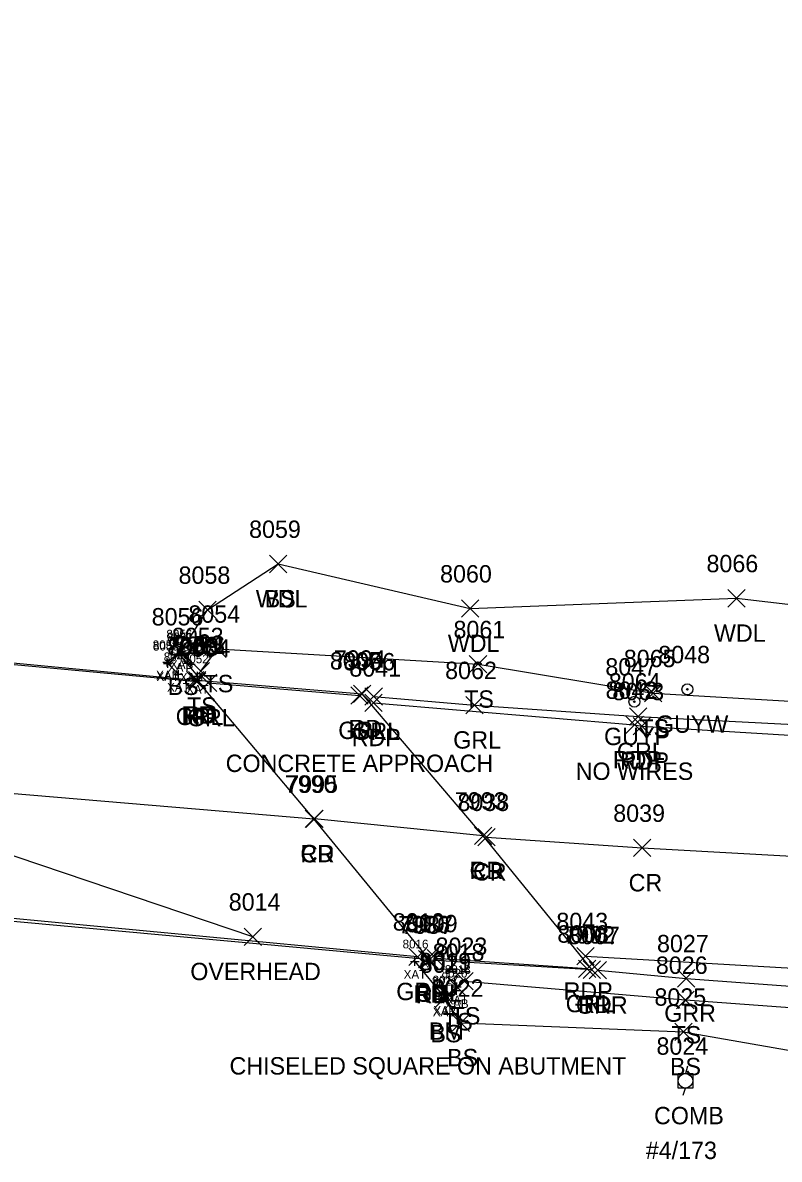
# Model space of a CAD drawing. Extents: x 1611797 to 1633212, y 298978 to 305475.
# Drawn here: x 1626382 to 1626469, y 304040.3 to 304171.1 of the extents above; entities that cross this region are included whole.
import ezdxf

# ---------------------------------------------------------------- set-up
doc = ezdxf.new("R2010")
doc.units = 0
for name, color, linetype in [('B_A', 7, 'Continuous'), ('B_I', 7, 'Continuous'), ('B_TIC', 7, 'Continuous'), ('BSUBM', 7, 'Continuous'), ('C_A', 7, 'Continuous'), ('C_C', 7, 'Continuous'), ('C_I', 7, 'Continuous'), ('CPBM', 7, 'Continuous'), ('L_A', 7, 'Continuous'), ('L_I', 7, 'Continuous'), ('L_TIC', 7, 'Continuous'), ('LAWA', 7, 'Continuous'), ('LELB', 7, 'Continuous'), ('P_A', 7, 'Continuous'), ('P_C', 7, 'Continuous'), ('P_I', 7, 'Continuous'), ('P_TIC', 7, 'Continuous'), ('PE', 7, 'Continuous'), ('PET', 7, 'Continuous'), ('PRC', 7, 'Continuous'), ('R_A', 7, 'Continuous'), ('R_I', 7, 'Continuous'), ('R_TIC', 7, 'Continuous'), ('RGR', 7, 'Continuous'), ('U_A', 7, 'Continuous'), ('U_C', 7, 'Continuous'), ('U_I', 7, 'Continuous'), ('U_TIC', 7, 'Continuous'), ('UCO', 7, 'Continuous'), ('UP', 7, 'Continuous'), ('UPGW', 7, 'Continuous')]:
    doc.layers.add(name, color=color, linetype=linetype)

msp = doc.modelspace()

# ---------------------------------------------------------------- linework, layer by layer
at = {"layer": 'B_TIC'}
for p, q in [((1626400.02, 304098.41), (1626400.1, 304098.41)), ((1626400.24, 304098.73), (1626400.32, 304098.73)), ((1626398.64, 304097.51), (1626398.72, 304097.51)), ((1626398.71, 304097.34), (1626398.79, 304097.34)), ((1626401.36, 304097.27), (1626401.44, 304097.27)), ((1626399.92, 304096.12), (1626400, 304096.12)), ((1626402.11, 304095.88), (1626402.18, 304095.88)), ((1626427.11, 304063.08), (1626427.19, 304063.08)), ((1626430.54, 304058.93), (1626430.61, 304058.93)), ((1626431.89, 304059.72), (1626431.97, 304059.72)), ((1626431.94, 304060.14), (1626432.01, 304060.14)), ((1626430.45, 304058.77), (1626430.52, 304058.77))]:
    msp.add_line(p, q, dxfattribs=at)
for points in [[(1626399.52, 304098.41), (1626400.52, 304098.41)], [(1626399.74, 304098.73), (1626400.74, 304098.73)], [(1626400.02, 304097.91), (1626400.02, 304098.91)], [(1626400.24, 304098.23), (1626400.24, 304099.23)], [(1626398.14, 304097.51), (1626399.14, 304097.51)], [(1626398.21, 304097.34), (1626399.21, 304097.34)], [(1626398.64, 304097.01), (1626398.64, 304098.01)], [(1626398.71, 304096.84), (1626398.71, 304097.84)], [(1626400.86, 304097.27), (1626401.86, 304097.27)], [(1626401.36, 304096.77), (1626401.36, 304097.77)], [(1626399.42, 304096.12), (1626400.42, 304096.12)], [(1626399.92, 304095.62), (1626399.92, 304096.62)], [(1626401.6, 304095.88), (1626402.6, 304095.88)], [(1626402.1, 304095.38), (1626402.1, 304096.38)], [(1626426.61, 304063.08), (1626427.61, 304063.08)], [(1626427.11, 304062.58), (1626427.11, 304063.58)], [(1626431.89, 304059.22), (1626431.89, 304060.22)], [(1626431.93, 304059.64), (1626431.93, 304060.64)], [(1626430.03, 304058.93), (1626431.03, 304058.93)], [(1626430.45, 304058.27), (1626430.45, 304059.27)], [(1626430.53, 304058.43), (1626430.53, 304059.43)], [(1626431.39, 304059.72), (1626432.39, 304059.72)], [(1626431.43, 304060.14), (1626432.43, 304060.14)], [(1626429.95, 304058.77), (1626430.95, 304058.77)]]:
    msp.add_lwpolyline(points, dxfattribs=at)
at = {"layer": 'BSUBM'}
for points in [[(1626401.36, 304097.27), (1626400.24, 304098.73), (1626398.64, 304097.51)], [(1626399.92, 304096.12), (1626398.71, 304097.34), (1626400.02, 304098.41), (1626402.1, 304095.88)], [(1626427.11, 304063.08), (1626430.53, 304058.93), (1626431.93, 304060.14)], [(1626431.89, 304059.72), (1626430.45, 304058.77)]]:
    msp.add_lwpolyline(points, dxfattribs=at)
at = {"layer": 'CPBM'}
for p, q in [((1626429.9, 304058.56), (1626429.9, 304059.56)), ((1626429.9, 304059.56), (1626430.9, 304059.56)), ((1626430.4, 304059.06), (1626430.4, 304059.06)), ((1626430.4, 304059.06), (1626430.4, 304059.06)), ((1626430.9, 304059.56), (1626430.9, 304058.56)), ((1626430.9, 304058.56), (1626429.9, 304058.56))]:
    msp.add_line(p, q, dxfattribs=at)
at = {"layer": 'L_TIC'}
for points in [[(1626410.4, 304107.8), (1626412.4, 304109.8)], [(1626412.4, 304107.8), (1626410.4, 304109.8)], [(1626410.4, 304107.8), (1626412.4, 304109.8)], [(1626412.4, 304107.8), (1626410.4, 304109.8)], [(1626432.48, 304102.67), (1626434.48, 304104.67)], [(1626434.48, 304102.67), (1626432.48, 304104.67)], [(1626463.08, 304103.85), (1626465.08, 304105.85)], [(1626465.08, 304103.85), (1626463.08, 304105.85)], [(1626402.28, 304102.52), (1626404.28, 304104.52)], [(1626404.28, 304102.52), (1626402.28, 304104.52)], [(1626399.24, 304097.73), (1626401.24, 304099.73)], [(1626401.24, 304097.73), (1626399.24, 304099.73)], [(1626403.41, 304098.04), (1626405.41, 304100.04)], [(1626405.41, 304098.04), (1626403.41, 304100.04)], [(1626433.37, 304096.26), (1626435.37, 304098.26)], [(1626435.37, 304096.26), (1626433.37, 304098.26)], [(1626401.5, 304095.46), (1626403.5, 304097.46)], [(1626403.5, 304095.46), (1626401.5, 304097.46)], [(1626453.51, 304092.93), (1626455.51, 304094.93)], [(1626455.51, 304092.93), (1626453.51, 304094.93)], [(1626431.82, 304059.82), (1626433.82, 304061.82)], [(1626433.82, 304059.82), (1626431.82, 304061.82)], [(1626430.93, 304059.14), (1626432.93, 304061.14)], [(1626432.93, 304059.14), (1626430.93, 304061.14)], [(1626429.45, 304057.77), (1626431.45, 304059.77)], [(1626431.45, 304057.77), (1626429.45, 304059.77)], [(1626457.21, 304057.64), (1626459.21, 304059.64)], [(1626459.21, 304057.64), (1626457.21, 304059.64)], [(1626431.38, 304055.01), (1626433.38, 304057.01)], [(1626433.38, 304055.01), (1626431.38, 304057.01)], [(1626457, 304053.98), (1626459, 304055.98)], [(1626459, 304053.98), (1626457, 304055.98)]]:
    msp.add_lwpolyline(points, dxfattribs=at)
at = {"layer": 'LAWA'}
msp.add_lwpolyline([(1626411.4, 304108.8), (1626433.48, 304103.67), (1626464.08, 304104.85), (1626490.94, 304101.74), (1626523.4, 304098.76), (1626563.28, 304102.44), (1626619.9, 304099.63), (1626656.6, 304102.22), (1626707.19, 304104), (1626757.02, 304101.61), (1626804.97, 304106.39), (1626848.36, 304112.49)], dxfattribs=at)
at = {"layer": 'LELB'}
for points in [[(1626402.5, 304096.46), (1626404.41, 304099.04), (1626434.37, 304097.26), (1626454.51, 304093.93), (1626495.74, 304091.54), (1626521.75, 304089.48), (1626564.41, 304087.76), (1626615.8, 304087.95), (1626659.41, 304089.7), (1626710.33, 304091.49), (1626757.81, 304093.55), (1626806.27, 304095.96), (1626854.88, 304099.64), (1626923.33, 304107.56), (1626950.99, 304112)], [(1626400.24, 304098.73), (1626403.28, 304103.52), (1626411.4, 304108.8)], [(1626431.93, 304060.14), (1626432.82, 304060.82), (1626458.21, 304058.64), (1626491.13, 304056.25), (1626519.85, 304053.68), (1626525.87, 304057.34), (1626563.71, 304057.52), (1626614.22, 304057.09), (1626665.78, 304058.53), (1626710.59, 304060.11), (1626759.5, 304062.86), (1626805.43, 304066.17), (1626856.9, 304070.8), (1626925.67, 304078.9), (1626970.23, 304083.92), (1626990.1, 304087.67), (1627011.12, 304091.27), (1627044.38, 304095.81), (1627054.94, 304097.26), (1627059.57, 304091.47), (1627080.36, 304096.49), (1627098.18, 304106.6), (1627107.69, 304104.45), (1627107.01, 304095.79)], [(1626430.45, 304058.77), (1626432.38, 304056.01), (1626458, 304054.98), (1626488.03, 304049.71), (1626518.43, 304044.67), (1626563.89, 304053.8), (1626614.67, 304053.34), (1626666.22, 304055.09), (1626710.82, 304056.35), (1626760.2, 304060.3), (1626805.92, 304062.62), (1626857.19, 304069), (1626925.24, 304076.74), (1626970.23, 304083.92), (1626981.11, 304084.87), (1627008.47, 304084.12), (1627011.36, 304089.07), (1627045.29, 304092.38), (1627050, 304088.72)]]:
    msp.add_lwpolyline(points, dxfattribs=at)
at = {"layer": 'P_TIC'}
for points in [[(1626400.85, 304094.42), (1626402.85, 304096.42)], [(1626402.85, 304094.42), (1626400.85, 304096.42)], [(1626401.09, 304094.44), (1626403.09, 304096.44)], [(1626403.09, 304094.44), (1626401.09, 304096.44)], [(1626420.06, 304092.87), (1626422.06, 304094.87)], [(1626422.06, 304092.87), (1626420.06, 304094.87)], [(1626420.06, 304092.87), (1626422.06, 304094.87)], [(1626422.06, 304092.87), (1626420.06, 304094.87)], [(1626421.36, 304091.84), (1626423.36, 304093.84)], [(1626423.36, 304091.84), (1626421.36, 304093.84)], [(1626451.38, 304089.28), (1626453.38, 304091.28)], [(1626453.38, 304089.28), (1626451.38, 304091.28)], [(1626452.21, 304089.13), (1626454.21, 304091.13)], [(1626454.21, 304089.13), (1626452.21, 304091.13)], [(1626414.51, 304078.48), (1626416.51, 304080.48)], [(1626416.51, 304078.48), (1626414.51, 304080.48)], [(1626414.51, 304078.48), (1626416.51, 304080.48)], [(1626416.51, 304078.48), (1626414.51, 304080.48)], [(1626414.58, 304078.47), (1626416.58, 304080.47)], [(1626416.58, 304078.47), (1626414.58, 304080.47)], [(1626433.97, 304076.54), (1626435.97, 304078.54)], [(1626435.97, 304076.54), (1626433.97, 304078.54)], [(1626433.97, 304076.54), (1626435.97, 304078.54)], [(1626435.97, 304076.54), (1626433.97, 304078.54)], [(1626434.35, 304076.38), (1626436.35, 304078.38)], [(1626436.35, 304076.38), (1626434.35, 304078.38)], [(1626452.26, 304075.13), (1626454.26, 304077.13)], [(1626454.26, 304075.13), (1626452.26, 304077.13)], [(1626427.51, 304062.32), (1626429.51, 304064.32)], [(1626429.51, 304062.32), (1626427.51, 304064.32)], [(1626427.78, 304062.25), (1626429.78, 304064.25)], [(1626429.78, 304062.25), (1626427.78, 304064.25)], [(1626427.78, 304062.25), (1626429.78, 304064.25)], [(1626429.78, 304062.25), (1626427.78, 304064.25)], [(1626445.72, 304062.67), (1626447.72, 304064.67)], [(1626447.72, 304062.67), (1626445.72, 304064.67)], [(1626446.45, 304061.13), (1626448.45, 304063.13)], [(1626448.45, 304061.13), (1626446.45, 304063.13)]]:
    msp.add_lwpolyline(points, dxfattribs=at)
at = {"layer": 'PE'}
for points in [[(1626340.14, 304101.3), (1626401.85, 304095.42)], [(1626428.78, 304063.25), (1626415.51, 304079.48), (1626402.09, 304095.44), (1626421.06, 304093.87)], [(1626428.78, 304063.25), (1626447.45, 304062.13), (1626434.97, 304077.54), (1626421.06, 304093.87)], [(1626366.72, 304069.01), (1626428.51, 304063.32)]]:
    msp.add_lwpolyline(points, dxfattribs=at)
at = {"layer": 'PET'}
for points in [[(1626422.36, 304092.84), (1626452.38, 304090.28), (1626453.21, 304090.13), (1626494.11, 304087.64), (1626521.93, 304086.28), (1626564.69, 304085.58), (1626615.54, 304085.22), (1626659.76, 304086.64), (1626709.96, 304089.06), (1626758.34, 304091.64), (1626806.31, 304094.34), (1626855.04, 304098.3), (1626923.44, 304106.26), (1626951.21, 304110.07), (1626969.86, 304113.2), (1626993.76, 304116.64), (1627006.46, 304118.33), (1627039.46, 304123.73), (1627092.78, 304133.08), (1627131.99, 304140.97), (1627175.11, 304149.46), (1627222.32, 304158.79), (1627238.87, 304161.57), (1627283.53, 304171.07)], [(1626446.72, 304063.67), (1626475.87, 304062), (1626520.68, 304060.44), (1626563.8, 304060.02), (1626614.17, 304059.74), (1626665.08, 304061.02), (1626710.69, 304062.75), (1626758.81, 304065.32), (1626804.98, 304068.2), (1626856.57, 304072.49), (1626925.27, 304080.38), (1626969.42, 304086.72), (1626989.59, 304089.61), (1627011.24, 304092.89), (1627043.71, 304098.34), (1627079.12, 304104.5), (1627105.31, 304109.58), (1627124.39, 304113.37), (1627185.68, 304125), (1627188.56, 304124.83), (1627228.43, 304133.78), (1627254.61, 304139.52), (1627277.47, 304143.8)]]:
    msp.add_lwpolyline(points, dxfattribs=at)
at = {"layer": 'PRC'}
for points in [[(1626435.35, 304077.38), (1626453.26, 304076.13), (1626493.85, 304073.88), (1626497.65, 304073.84), (1626520.61, 304073.01), (1626564.48, 304072.31), (1626614.67, 304072.34), (1626661.66, 304073.19), (1626710.51, 304075.26), (1626758.46, 304077.58), (1626805.35, 304080.48), (1626855.63, 304084.98), (1626924.65, 304092.69), (1626963.91, 304098.24), (1627010.17, 304105.61), (1627041.6, 304110.61), (1627093.94, 304119.66), (1627134.22, 304127.97), (1627176.76, 304136.44), (1627224.97, 304146.23), (1627250.94, 304151.35), (1627286.78, 304158.21)], [(1626134.01, 304119.49), (1626173.14, 304111.57), (1626212.36, 304104.16), (1626252.28, 304097.9), (1626272.22, 304094.96), (1626306.23, 304090.16), (1626334.26, 304087.08), (1626353.34, 304084.74), (1626415.51, 304079.48)], [(1626434.97, 304077.54), (1626415.58, 304079.47)]]:
    msp.add_lwpolyline(points, dxfattribs=at)
at = {"layer": 'R_TIC'}
for points in [[(1626401.07, 304094.27), (1626403.07, 304096.27)], [(1626403.07, 304094.27), (1626401.07, 304096.27)], [(1626402.36, 304094.13), (1626404.36, 304096.13)], [(1626404.36, 304094.13), (1626402.36, 304096.13)], [(1626419.76, 304092.66), (1626421.76, 304094.66)], [(1626421.76, 304092.66), (1626419.76, 304094.66)], [(1626421.37, 304092.56), (1626423.37, 304094.56)], [(1626423.37, 304092.56), (1626421.37, 304094.56)], [(1626432.98, 304091.56), (1626434.98, 304093.56)], [(1626434.98, 304091.56), (1626432.98, 304093.56)], [(1626451.79, 304090.24), (1626453.79, 304092.24)], [(1626453.79, 304090.24), (1626451.79, 304092.24)], [(1626426.43, 304062.62), (1626428.43, 304064.62)], [(1626428.43, 304062.62), (1626426.43, 304064.62)], [(1626428.51, 304062.43), (1626430.51, 304064.43)], [(1626430.51, 304062.43), (1626428.51, 304064.43)], [(1626445.91, 304061.23), (1626447.91, 304063.23)], [(1626447.91, 304061.23), (1626445.91, 304063.23)], [(1626447.14, 304061.06), (1626449.14, 304063.06)], [(1626449.14, 304061.06), (1626447.14, 304063.06)], [(1626457.29, 304060.13), (1626459.29, 304062.13)], [(1626459.29, 304060.13), (1626457.29, 304062.13)]]:
    msp.add_lwpolyline(points, dxfattribs=at)
at = {"layer": 'RGR'}
for points in [[(1626341.4, 304100.92), (1626402.07, 304095.27)], [(1626403.36, 304095.13), (1626420.76, 304093.66)], [(1626422.37, 304093.56), (1626433.98, 304092.56), (1626452.79, 304091.24), (1626493.85, 304089.13)], [(1626427.43, 304063.62), (1626367.52, 304069.27)], [(1626446.91, 304062.23), (1626429.51, 304063.43)], [(1626448.14, 304062.06), (1626458.29, 304061.13), (1626492.09, 304058.62), (1626520.51, 304055.9)]]:
    msp.add_lwpolyline(points, dxfattribs=at)
at = {"layer": 'U_TIC'}
for points in [[(1626407.48, 304064.92), (1626409.48, 304066.92)], [(1626409.48, 304064.92), (1626407.48, 304066.92)]]:
    msp.add_lwpolyline(points, dxfattribs=at)
at = {"layer": 'UCO'}
msp.add_lwpolyline([(1626408.48, 304065.92), (1626297.23, 304103.54)], dxfattribs=at)
at = {"layer": 'UP'}
for p, q in [((1626457.39, 304048.51), (1626457.39, 304050.18)), ((1626457.39, 304050.18), (1626459.06, 304050.18)), ((1626458.47, 304051.01), (1626458.22, 304050.18)), ((1626459.06, 304050.18), (1626459.06, 304048.51)), ((1626459.06, 304048.51), (1626457.39, 304048.51)), ((1626457.97, 304047.68), (1626458.22, 304048.51)), ((1626458.22, 304049.34), (1626458.22, 304049.34))]:
    msp.add_line(p, q, dxfattribs=at)
msp.add_circle((1626458.22, 304049.34), 0.833, dxfattribs=at)
at = {"layer": 'UPGW'}
for centre, radius in [((1626458.44, 304094.38), 0.625), ((1626458.44, 304094.38), 0.0833), ((1626452.35, 304092.96), 0.625), ((1626452.35, 304092.96), 0.0833)]:
    msp.add_circle(centre, radius, dxfattribs=at)

# ---------------------------------------------------------------- texts
at = {"layer": 'B_A'}
for s, p in [('XAT', (1626398.72, 304096.41)), ('XAB', (1626398.96, 304096.73)), ('XAB', (1626397.36, 304095.51)), ('XAT', (1626397.41, 304095.34)), ('XAB', (1626400.08, 304095.27)), ('XAT', (1626398.62, 304094.12)), ('XAT', (1626400.81, 304093.88)), ('XAT', (1626425.82, 304061.08)), ('XAT', (1626430.64, 304058.14)), ('XAB', (1626429.17, 304056.77)), ('XAT', (1626429.24, 304056.93)), ('XAB', (1626430.61, 304057.72))]:
    msp.add_text(s, height=1, dxfattribs=at).set_placement(p)
at = {"layer": 'B_I'}
for s, p in [('8056', (1626398.54, 304100.23)), ('8051', (1626398.63, 304099.91)), ('8057', (1626396.97, 304099.01)), ('8050', (1626397, 304098.84)), ('8055', (1626399.69, 304098.77)), ('8049', (1626398.24, 304097.62)), ('8052', (1626400.43, 304097.38)), ('8016', (1626425.7, 304064.58)), ('8020', (1626430.18, 304061.22)), ('8018', (1626430.55, 304061.64)), ('8021', (1626429.06, 304060.27)), ('8017', (1626429.15, 304060.43))]:
    msp.add_text(s, height=1, dxfattribs=at).set_placement(p)
at = {"layer": 'C_A'}
msp.add_text('BM', height=2, dxfattribs=at).set_placement((1626428.72, 304054.06))
at = {"layer": 'C_C'}
msp.add_text('CHISELED SQUARE ON ABUTMENT', height=2, dxfattribs=at).set_placement((1626405.8, 304050.06))
at = {"layer": 'C_I'}
msp.add_text('8019', height=2, dxfattribs=at).set_placement((1626427.62, 304062.06))
at = {"layer": 'L_A'}
for s, p in [('WDL', (1626408.82, 304103.8)), ('BS', (1626409.84, 304103.8)), ('WDL', (1626461.5, 304099.85)), ('BS', (1626401.72, 304098.52)), ('WDL', (1626430.9, 304098.67)), ('BS', (1626398.68, 304093.73)), ('TS', (1626402.82, 304094.04)), ('TS', (1626432.78, 304092.26)), ('TS', (1626400.91, 304091.46)), ('TS', (1626452.92, 304088.93)), ('TS', (1626431.23, 304055.82)), ('TS', (1626430.34, 304055.14)), ('BS', (1626428.89, 304053.77)), ('TS', (1626456.62, 304053.64)), ('BS', (1626430.82, 304051.01)), ('BS', (1626456.44, 304049.98))]:
    msp.add_text(s, height=2, dxfattribs=at).set_placement(p)
at = {"layer": 'L_I'}
for s, p in [('8059', (1626408.05, 304111.8)), ('8059', (1626408.05, 304111.8)), ('8060', (1626430.01, 304106.67)), ('8066', (1626460.64, 304107.85)), ('8058', (1626399.94, 304106.52)), ('8056', (1626396.85, 304101.73)), ('8054', (1626401.07, 304102.04)), ('8061', (1626431.55, 304100.26)), ('8053', (1626399.17, 304099.46)), ('8065', (1626451.13, 304096.93)), ('8023', (1626429.49, 304063.82)), ('8018', (1626429.16, 304063.14)), ('8021', (1626427.67, 304061.77)), ('8026', (1626454.82, 304061.64)), ('8022', (1626429.05, 304059.01)), ('8025', (1626454.66, 304057.98))]:
    msp.add_text(s, height=2, dxfattribs=at).set_placement(p)
at = {"layer": 'P_A'}
for s, p in [('RD', (1626400.28, 304090.42)), ('RD', (1626400.52, 304090.44)), ('RD', (1626419.49, 304088.87)), ('RD', (1626419.49, 304088.87)), ('RDP', (1626419.84, 304087.84)), ('RDP', (1626449.87, 304085.28)), ('RDP', (1626450.69, 304085.13)), ('CR', (1626413.94, 304074.48)), ('CR', (1626414.01, 304074.47)), ('RD', (1626413.94, 304074.48)), ('CR', (1626433.4, 304072.54)), ('RD', (1626433.4, 304072.54)), ('CR', (1626433.79, 304072.38)), ('CR', (1626451.69, 304071.13)), ('RD', (1626426.95, 304058.32)), ('RD', (1626427.22, 304058.25)), ('RD', (1626427.22, 304058.25)), ('RDP', (1626444.21, 304058.67)), ('RD', (1626445.88, 304057.13))]:
    msp.add_text(s, height=2, dxfattribs=at).set_placement(p)
at = {"layer": 'P_C'}
msp.add_text('CONCRETE APPROACH', height=2, dxfattribs=at).set_placement((1626405.36, 304084.87))
msp.add_text('CONCRETE APPROACH', height=2, dxfattribs=at).set_placement((1626405.36, 304084.87))
at = {"layer": 'P_I'}
for s, p in [('7989', (1626398.58, 304098.42)), ('7991', (1626399.4, 304098.44)), ('7994', (1626417.8, 304096.87)), ('7994', (1626417.8, 304096.87)), ('8041', (1626419.58, 304095.84)), ('8042', (1626449.04, 304093.28)), ('8063', (1626449.82, 304093.13)), ('7990', (1626412.16, 304082.48)), ('7990', (1626412.16, 304082.48)), ('7995', (1626412.32, 304082.47)), ('7993', (1626431.71, 304080.54)), ('7993', (1626431.71, 304080.54)), ('8038', (1626432.01, 304080.38)), ('8039', (1626449.92, 304079.13)), ('7986', (1626425.2, 304066.32)), ('7987', (1626425.53, 304066.25)), ('7987', (1626425.53, 304066.25)), ('8043', (1626443.38, 304066.67)), ('7992', (1626444.19, 304065.13))]:
    msp.add_text(s, height=2, dxfattribs=at).set_placement(p)
at = {"layer": 'R_A'}
for s, p in [('GRL', (1626399.61, 304090.27)), ('GRL', (1626400.9, 304090.13)), ('GRL', (1626418.3, 304088.66)), ('GRL', (1626419.92, 304088.56)), ('GRL', (1626431.52, 304087.56)), ('GRL', (1626450.34, 304086.24)), ('GRL', (1626424.97, 304058.62)), ('GRL', (1626427.05, 304058.43)), ('GRL', (1626444.45, 304057.23)), ('GRR', (1626445.63, 304057.06)), ('GRR', (1626455.78, 304056.13))]:
    msp.add_text(s, height=2, dxfattribs=at).set_placement(p)
at = {"layer": 'R_I'}
for s, p in [('8003', (1626398.65, 304098.27)), ('8004', (1626399.94, 304098.13)), ('8005', (1626417.34, 304096.66)), ('8006', (1626418.9, 304096.56)), ('8062', (1626430.59, 304095.56)), ('8064', (1626449.41, 304094.24)), ('8010', (1626424.57, 304066.62)), ('8009', (1626426.08, 304066.43)), ('8008', (1626443.49, 304065.23)), ('8007', (1626444.72, 304065.06)), ('8027', (1626454.95, 304064.13))]:
    msp.add_text(s, height=2, dxfattribs=at).set_placement(p)
at = {"layer": 'U_A'}
for s, p in [('GUYW', (1626454.83, 304089.38)), ('GUYP', (1626448.86, 304087.96)), ('OVERHEAD', (1626401.29, 304060.92)), ('COMB', (1626454.61, 304044.34))]:
    msp.add_text(s, height=2, dxfattribs=at).set_placement(p)
at = {"layer": 'U_C'}
for s, p in [('NO WIRES', (1626445.6, 304083.96)), ('#4/173', (1626453.66, 304040.34))]:
    msp.add_text(s, height=2, dxfattribs=at).set_placement(p)
at = {"layer": 'U_I'}
for s, p in [('8048', (1626455.1, 304097.38)), ('8047', (1626449.01, 304095.96)), ('8014', (1626405.71, 304068.92)), ('8024', (1626454.89, 304052.34))]:
    msp.add_text(s, height=2, dxfattribs=at).set_placement(p)

doc.saveas('drawing.dxf')
